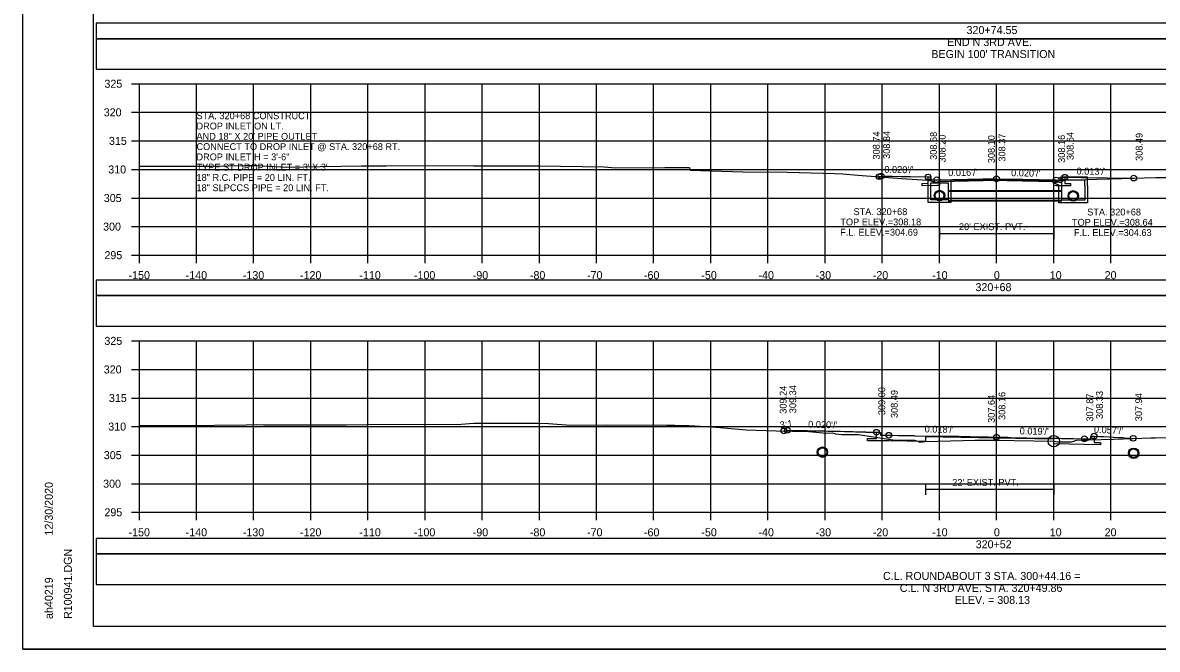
# Model space of a CAD drawing. Extents: x 1370538 to 1372872, y 376220 to 381127.
# Drawn here: x 1371871.6 to 1372070.1, y 378049.2 to 378158.9 of the extents above; entities that cross this region are included whole.
import ezdxf

# ---------------------------------------------------------------- set-up
doc = ezdxf.new("R2010")
doc.units = 0
for name, color, linetype in [('R_Border', 7, 'Continuous'), ('R_Border Notes', 7, 'Continuous'), ('R_Border PE', 7, 'Continuous'), ('R_Border Prem', 7, 'Continuous'), ('R_Dimension', 7, 'Continuous'), ('R_Fin Surface', 7, 'Continuous'), ('R_Grid', 7, 'Continuous'), ('R_Horz Alg Annot', 7, 'Continuous'), ('R_No Plot', 7, 'Continuous'), ('R_Water', 7, 'Continuous'), ('R_Water Annot', 7, 'Continuous'), ('R_Xsect Elev', 7, 'Continuous'), ('R_Xsect Slope', 7, 'Continuous')]:
    doc.layers.add(name, color=color, linetype=linetype)

msp = doc.modelspace()

# ---------------------------------------------------------------- linework, layer by layer
at = {"layer": 'R_Border'}
for p, q in [((1372031.97, 378122.97), (1372031.97, 378120.97)), ((1372031.97, 378121.97), (1372051.99, 378121.97)), ((1372051.99, 378122.97), (1372051.99, 378120.97)), ((1372029.56, 378078.22), (1372029.56, 378076.22)), ((1372051.97, 378078.22), (1372051.97, 378076.22)), ((1372029.56, 378077.22), (1372051.97, 378077.22))]:
    msp.add_line(p, q, dxfattribs=at)
for points in [[(1372041.97, 378131.39), (1372031.97, 378131.23), (1372031.97, 378130.39), (1372031.5, 378130.39), (1372028.96, 378130.34), (1372028.96, 378130.76), (1372029.98, 378130.78), (1372029.98, 378131.87)], [(1372053.91, 378131.83), (1372053.91, 378130.74), (1372054.92, 378130.71), (1372054.92, 378130.3), (1372052.4, 378130.35), (1372051.99, 378130.36), (1372051.99, 378131.19), (1372041.97, 378131.39)], [(1372041.97, 378086.18), (1372029.56, 378086.4), (1372029.56, 378085.56), (1372023.13, 378085.68), (1372019.41, 378085.68), (1372019.41, 378086.1), (1372020.94, 378086.1), (1372020.94, 378087.19)], [(1372059.03, 378086.52), (1372059.03, 378085.43), (1372060.16, 378085.4), (1372060.16, 378084.98), (1372057.34, 378085.06), (1372051.98, 378085.16), (1372051.97, 378085.99), (1372041.97, 378086.18)]]:
    msp.add_lwpolyline(points, dxfattribs=at)
at = {"layer": 'R_Border Notes'}
for p, q in [((1371883.97, 378053.19), (1371883.97, 378258.65)), ((1371883.97, 378053.19), (1371883.97, 378053.19)), ((1372200.15, 378053.19), (1371883.97, 378053.19))]:
    msp.add_line(p, q, dxfattribs=at)
at = {"layer": 'R_Border Prem'}
for p, q in [((1371890.57, 378148.19), (1371891.97, 378148.19)), ((1371891.97, 378118.19), (1371891.97, 378148.19)), ((1371890.57, 378143.19), (1371891.97, 378143.19)), ((1371890.57, 378138.19), (1371891.97, 378138.19)), ((1371890.57, 378133.19), (1371891.97, 378133.19)), ((1371890.57, 378128.19), (1371891.97, 378128.19)), ((1371890.57, 378123.19), (1371891.97, 378123.19)), ((1371890.57, 378118.19), (1371891.97, 378118.19)), ((1371891.97, 378118.19), (1372191.97, 378118.19)), ((1371891.97, 378116.79), (1371891.97, 378118.19)), ((1371901.97, 378116.79), (1371901.97, 378118.19)), ((1371911.97, 378116.79), (1371911.97, 378118.19)), ((1371921.97, 378116.79), (1371921.97, 378118.19)), ((1371931.97, 378116.79), (1371931.97, 378118.19)), ((1371941.97, 378116.79), (1371941.97, 378118.19)), ((1371951.97, 378116.79), (1371951.97, 378118.19)), ((1371961.97, 378116.79), (1371961.97, 378118.19)), ((1371971.97, 378116.79), (1371971.97, 378118.19)), ((1371981.97, 378116.79), (1371981.97, 378118.19)), ((1371991.97, 378116.79), (1371991.97, 378118.19)), ((1372001.97, 378116.79), (1372001.97, 378118.19)), ((1372011.97, 378116.79), (1372011.97, 378118.19)), ((1372021.97, 378116.79), (1372021.97, 378118.19)), ((1372031.97, 378116.79), (1372031.97, 378118.19)), ((1372041.97, 378116.79), (1372041.97, 378118.19)), ((1372051.97, 378116.79), (1372051.97, 378118.19)), ((1372061.97, 378116.79), (1372061.97, 378118.19)), ((1371890.57, 378103.19), (1371891.97, 378103.19)), ((1371891.97, 378073.19), (1371891.97, 378103.19)), ((1371890.57, 378098.19), (1371891.97, 378098.19)), ((1371890.57, 378093.19), (1371891.97, 378093.19)), ((1371890.57, 378088.19), (1371891.97, 378088.19)), ((1371890.57, 378083.19), (1371891.97, 378083.19)), ((1371890.57, 378078.19), (1371891.97, 378078.19)), ((1371890.57, 378073.19), (1371891.97, 378073.19)), ((1371891.97, 378073.19), (1372191.97, 378073.19)), ((1371891.97, 378071.79), (1371891.97, 378073.19)), ((1371901.97, 378071.79), (1371901.97, 378073.19)), ((1371911.97, 378071.79), (1371911.97, 378073.19)), ((1371921.97, 378071.79), (1371921.97, 378073.19)), ((1371931.97, 378071.79), (1371931.97, 378073.19)), ((1371941.97, 378071.79), (1371941.97, 378073.19)), ((1371951.97, 378071.79), (1371951.97, 378073.19)), ((1371961.97, 378071.79), (1371961.97, 378073.19)), ((1371971.97, 378071.79), (1371971.97, 378073.19)), ((1371981.97, 378071.79), (1371981.97, 378073.19)), ((1371991.97, 378071.79), (1371991.97, 378073.19)), ((1372001.97, 378071.79), (1372001.97, 378073.19)), ((1372011.97, 378071.79), (1372011.97, 378073.19)), ((1372021.97, 378071.79), (1372021.97, 378073.19)), ((1372031.97, 378071.79), (1372031.97, 378073.19)), ((1372041.97, 378071.79), (1372041.97, 378073.19)), ((1372051.97, 378071.79), (1372051.97, 378073.19)), ((1372061.97, 378071.79), (1372061.97, 378073.19))]:
    msp.add_line(p, q, dxfattribs=at)
at = {"layer": 'R_Dimension'}
for points in [[(1371891.97, 378133.74), (1371893.94, 378133.74), (1371904.64, 378133.79), (1371910.41, 378133.88), (1371912.54, 378133.91), (1371913.5, 378133.84), (1371917.8, 378133.6), (1371923.61, 378133.69), (1371930.87, 378133.85), (1371935.2, 378133.82), (1371936.1, 378133.89), (1371950.46, 378133.85), (1371956.3, 378133.83), (1371961.86, 378133.83), (1371973.3, 378133.63), (1371975.25, 378133.47), (1371983.95, 378133.54), (1371986.83, 378133.53), (1371988.25, 378133.51), (1371988.3, 378133.14), (1371988.35, 378133.06), (1371997.61, 378132.8), (1372005.32, 378132.73), (1372013.75, 378132.5), (1372015.09, 378132.4), (1372017.69, 378132.21), (1372025.39, 378131.63), (1372029.88, 378131.31), (1372030.09, 378131.31), (1372030.47, 378131.2), (1372031.24, 378130.96), (1372031.55, 378131), (1372031.97, 378131.1), (1372039.65, 378131.25), (1372041.93, 378131.29), (1372043.76, 378131.24), (1372051.99, 378131.07), (1372052.43, 378131), (1372052.99, 378130.94), (1372053.37, 378131.11), (1372053.76, 378131.29), (1372059.49, 378131.5), (1372065.97, 378131.68), (1372067.8, 378131.71), (1372069.82, 378131.77), (1372078.44, 378131.79)], [(1371891.97, 378088.38), (1371899.51, 378088.4), (1371910.69, 378088.51), (1371912.54, 378088.55), (1371913.69, 378088.48), (1371928.23, 378088.49), (1371931.79, 378088.58), (1371942.58, 378088.59), (1371947.53, 378088.56), (1371950.48, 378088.8), (1371952.57, 378088.79), (1371953.42, 378088.79), (1371961.93, 378088.78), (1371963.59, 378088.75), (1371967.41, 378088.44), (1371973.79, 378088.49), (1371984.26, 378088.46), (1371985.69, 378088.45), (1371988.15, 378088.37), (1371992.24, 378088.17), (1371998.14, 378087.64), (1372003.4, 378087.46), (1372009.11, 378087.35), (1372012.22, 378087.04), (1372013.29, 378087.07), (1372013.73, 378086.99), (1372013.8, 378086.92), (1372014.98, 378086.83), (1372017.79, 378086.83), (1372019.69, 378086.52), (1372024.15, 378085.79), (1372027.53, 378085.82), (1372027.64, 378085.82), (1372027.99, 378085.69), (1372028.57, 378085.46), (1372029.04, 378085.52), (1372029.56, 378085.59), (1372038.25, 378085.8), (1372041.95, 378085.83), (1372045.05, 378085.78), (1372051.97, 378085.63), (1372051.98, 378085.62), (1372052.7, 378085.54), (1372055.09, 378085.49), (1372055.51, 378085.62), (1372055.95, 378085.79), (1372062.41, 378085.98), (1372065.89, 378086.13), (1372068.99, 378086.22), (1372069.76, 378086.24), (1372088.37, 378086.38)]]:
    msp.add_lwpolyline(points, dxfattribs=at)
at = {"layer": 'R_Fin Surface'}
for points in [[(1372021.45, 378131.93), (1372021.51, 378131.95), (1372021.78, 378132.03), (1372021.82, 378132.03), (1372021.83, 378132.03), (1372023.69, 378131.99), (1372025.29, 378131.96), (1372026.91, 378131.93), (1372029.8, 378131.87), (1372029.98, 378131.87), (1372030.1, 378131.87), (1372030.45, 378131.87), (1372030.48, 378131.87), (1372030.48, 378131.84), (1372030.49, 378131.37), (1372030.56, 378131.37), (1372031.5, 378131.39), (1372039.57, 378131.52), (1372041.97, 378131.56)], [(1372041.97, 378131.56), (1372046.55, 378131.47), (1372052.4, 378131.35), (1372053.02, 378131.34), (1372053.41, 378131.33), (1372053.41, 378131.51), (1372053.41, 378131.83), (1372053.76, 378131.83), (1372053.91, 378131.83), (1372056.86, 378131.8), (1372061.39, 378131.74), (1372065.97, 378131.68)], [(1372004.74, 378087.43), (1372005, 378087.47), (1372005.36, 378087.53), (1372005.67, 378087.53), (1372007.25, 378087.5), (1372007.57, 378087.5), (1372008.85, 378087.48), (1372009.42, 378087.47), (1372009.85, 378087.46), (1372010.5, 378087.45), (1372010.84, 378087.44), (1372011.21, 378087.44), (1372011.4, 378087.44), (1372011.56, 378087.43)], [(1372011.59, 378087.43), (1372011.9, 378087.42), (1372012.49, 378087.41), (1372012.52, 378087.41), (1372012.54, 378087.41), (1372013.29, 378087.39), (1372013.54, 378087.39), (1372013.54, 378087.39), (1372013.54, 378087.39), (1372014.34, 378087.37), (1372014.48, 378087.36), (1372014.57, 378087.36), (1372014.58, 378087.36), (1372014.58, 378087.36), (1372014.6, 378087.36), (1372014.69, 378087.36), (1372015.34, 378087.34), (1372015.65, 378087.34), (1372015.67, 378087.33), (1372016.04, 378087.32), (1372016.12, 378087.32), (1372016.71, 378087.31), (1372016.81, 378087.31), (1372016.83, 378087.3), (1372016.83, 378087.3), (1372016.9, 378087.3), (1372017.26, 378087.29), (1372017.31, 378087.29), (1372017.46, 378087.29), (1372017.81, 378087.28), (1372018.01, 378087.27), (1372018.02, 378087.27), (1372018.03, 378087.27), (1372018.25, 378087.27), (1372018.52, 378087.26), (1372018.7, 378087.25), (1372018.91, 378087.25), (1372018.93, 378087.25), (1372018.94, 378087.25), (1372018.97, 378087.25), (1372019.01, 378087.25), (1372019.02, 378087.25), (1372019.02, 378087.25), (1372019.11, 378087.24), (1372019.28, 378087.24), (1372019.28, 378087.24), (1372019.28, 378087.24), (1372019.63, 378087.23), (1372020.62, 378087.2), (1372020.94, 378087.19), (1372021.32, 378087.19), (1372021.68, 378087.18), (1372021.68, 378087.05), (1372021.68, 378086.68), (1372022.06, 378086.68), (1372022.6, 378086.68), (1372023.13, 378086.68), (1372023.48, 378086.67), (1372023.48, 378086.67), (1372023.62, 378086.67), (1372024.75, 378086.65), (1372025.44, 378086.64), (1372026.06, 378086.63), (1372026.12, 378086.63), (1372026.25, 378086.62), (1372026.84, 378086.61), (1372026.97, 378086.61), (1372027.24, 378086.6), (1372027.52, 378086.6), (1372027.63, 378086.59), (1372027.73, 378086.59), (1372035.37, 378086.49), (1372037.34, 378086.44), (1372040.56, 378086.38), (1372041.97, 378086.35)], [(1372041.97, 378086.35), (1372042.09, 378086.34), (1372042.23, 378086.34), (1372042.93, 378086.33), (1372043.36, 378086.32), (1372043.68, 378086.31), (1372043.93, 378086.31), (1372044.48, 378086.3), (1372044.52, 378086.3), (1372050.02, 378086.19), (1372050.37, 378086.19), (1372051.08, 378086.17), (1372051.55, 378086.16), (1372051.71, 378086.16), (1372052.58, 378086.15), (1372053.36, 378086.13), (1372053.43, 378086.13), (1372053.98, 378086.12), (1372054.59, 378086.11), (1372055.16, 378086.1), (1372055.45, 378086.09), (1372056.89, 378086.07), (1372056.91, 378086.07), (1372056.93, 378086.07), (1372057.34, 378086.06), (1372057.75, 378086.05), (1372058.47, 378086.03), (1372058.47, 378086.32), (1372058.47, 378086.53), (1372058.88, 378086.53), (1372059.03, 378086.52), (1372059.97, 378086.48), (1372059.99, 378086.48), (1372060.01, 378086.48), (1372060.02, 378086.48), (1372060.04, 378086.47), (1372060.17, 378086.47), (1372060.38, 378086.46), (1372060.76, 378086.43), (1372063.32, 378086.3), (1372063.57, 378086.28), (1372064.02, 378086.25), (1372064.21, 378086.24), (1372064.35, 378086.23), (1372065.89, 378086.13)]]:
    msp.add_lwpolyline(points, dxfattribs=at)
at = {"layer": 'R_Grid'}
for p, q in [((1371891.97, 378148.19), (1372191.97, 378148.19)), ((1371891.97, 378118.19), (1371891.97, 378148.19)), ((1371901.97, 378118.19), (1371901.97, 378148.19)), ((1371911.97, 378118.19), (1371911.97, 378148.19)), ((1371921.97, 378118.19), (1371921.97, 378148.19)), ((1371931.97, 378118.19), (1371931.97, 378148.19)), ((1371941.97, 378118.19), (1371941.97, 378148.19)), ((1371951.97, 378118.19), (1371951.97, 378148.19)), ((1371961.97, 378118.19), (1371961.97, 378148.19)), ((1371971.97, 378118.19), (1371971.97, 378148.19)), ((1371981.97, 378118.19), (1371981.97, 378148.19)), ((1371991.97, 378118.19), (1371991.97, 378148.19)), ((1372001.97, 378118.19), (1372001.97, 378148.19)), ((1372011.97, 378118.19), (1372011.97, 378148.19)), ((1372021.97, 378118.19), (1372021.97, 378148.19)), ((1372031.97, 378118.19), (1372031.97, 378148.19)), ((1372041.97, 378118.19), (1372041.97, 378148.19)), ((1372051.97, 378118.19), (1372051.97, 378148.19)), ((1372061.97, 378118.19), (1372061.97, 378148.19)), ((1371891.97, 378143.19), (1372191.97, 378143.19)), ((1371891.97, 378138.19), (1372191.97, 378138.19)), ((1371891.97, 378133.19), (1372191.97, 378133.19)), ((1371891.97, 378128.19), (1372191.97, 378128.19)), ((1371891.97, 378123.19), (1372191.97, 378123.19)), ((1371891.97, 378118.19), (1372191.97, 378118.19)), ((1371891.97, 378103.19), (1372191.97, 378103.19)), ((1371891.97, 378073.19), (1371891.97, 378103.19)), ((1371901.97, 378073.19), (1371901.97, 378103.19)), ((1371911.97, 378073.19), (1371911.97, 378103.19)), ((1371921.97, 378073.19), (1371921.97, 378103.19)), ((1371931.97, 378073.19), (1371931.97, 378103.19)), ((1371941.97, 378073.19), (1371941.97, 378103.19)), ((1371951.97, 378073.19), (1371951.97, 378103.19)), ((1371961.97, 378073.19), (1371961.97, 378103.19)), ((1371971.97, 378073.19), (1371971.97, 378103.19)), ((1371981.97, 378073.19), (1371981.97, 378103.19)), ((1371991.97, 378073.19), (1371991.97, 378103.19)), ((1372001.97, 378073.19), (1372001.97, 378103.19)), ((1372011.97, 378073.19), (1372011.97, 378103.19)), ((1372021.97, 378073.19), (1372021.97, 378103.19)), ((1372031.97, 378073.19), (1372031.97, 378103.19)), ((1372041.97, 378073.19), (1372041.97, 378103.19)), ((1372051.97, 378073.19), (1372051.97, 378103.19)), ((1372061.97, 378073.19), (1372061.97, 378103.19)), ((1371891.97, 378098.19), (1372191.97, 378098.19)), ((1371891.97, 378093.19), (1372191.97, 378093.19)), ((1371891.97, 378088.19), (1372191.97, 378088.19)), ((1371891.97, 378083.19), (1372191.97, 378083.19)), ((1371891.97, 378078.19), (1372191.97, 378078.19)), ((1371891.97, 378073.19), (1372191.97, 378073.19))]:
    msp.add_line(p, q, dxfattribs=at)
at = {"layer": 'R_Horz Alg Annot'}
for points in [[(1371884.39, 378156.08), (1372199.52, 378156.08), (1372199.52, 378158.79), (1371884.39, 378158.79)], [(1371884.39, 378150.76), (1372199.52, 378150.76), (1372199.52, 378156.08), (1371884.39, 378156.08)], [(1371884.39, 378111.12), (1372199.52, 378111.12), (1372199.52, 378113.82), (1371884.39, 378113.82)], [(1371884.39, 378105.79), (1372199.52, 378105.79), (1372199.52, 378111.12), (1371884.39, 378111.12)], [(1371884.39, 378065.89), (1372199.52, 378065.89), (1372199.52, 378068.6), (1371884.39, 378068.6)], [(1371884.39, 378060.57), (1372199.52, 378060.57), (1372199.52, 378065.89), (1371884.39, 378065.89)]]:
    msp.add_lwpolyline(points, close=True, dxfattribs=at)
at = {"layer": 'R_No Plot'}
for p, q in [((1372033.52, 378129.55), (1372053.39, 378129.49)), ((1372033.52, 378127.71), (1372053.39, 378127.65)), ((1371871.57, 378049.21), (1372204.9, 378049.21))]:
    msp.add_line(p, q, dxfattribs=at)
for points in [[(1371871.56, 378262.54), (1372204.9, 378262.54), (1372204.9, 378049.21), (1371871.56, 378049.21)], [(1372117.89, 378258.65), (1372117.89, 378248.77), (1372153.62, 378248.77), (1372153.62, 378245.85), (1372176.82, 378245.85), (1372176.82, 378221.52), (1372200.15, 378221.52), (1372200.15, 378053.19), (1371883.97, 378053.19), (1371883.97, 378258.65)]]:
    msp.add_lwpolyline(points, close=True, dxfattribs=at)
for centre, radius in [((1372021.45, 378131.93), 0.5), ((1372021.78, 378132.03), 0.5), ((1372029.98, 378131.87), 0.5), ((1372031.5, 378131.39), 0.5), ((1372041.97, 378131.56), 0.5), ((1372041.97, 378131.56), 0.5), ((1372052.4, 378131.35), 0.5), ((1372053.91, 378131.83), 0.5), ((1372065.97, 378131.68), 0.5), ((1372065.97, 378131.68), 0.5), ((1372031.99, 378128.63), 0.917), ((1372055.39, 378128.57), 0.917), ((1372055.39, 378128.57), 0.917), ((1372004.74, 378087.43), 0.5), ((1372005.36, 378087.53), 0.5), ((1372020.94, 378087.19), 0.5), ((1372023.13, 378086.68), 0.5), ((1372041.97, 378086.35), 0.5), ((1372041.97, 378086.35), 0.5), ((1372051.98, 378085.62), 1), ((1372057.34, 378086.06), 0.5), ((1372059.03, 378086.52), 0.5), ((1372065.89, 378086.13), 0.5), ((1372065.89, 378086.13), 0.5), ((1372011.5, 378083.71), 0.917), ((1372065.96, 378083.52), 0.917)]:
    msp.add_circle(centre, radius, dxfattribs=at)
at = {"layer": 'R_Water'}
for p, q in [((1372053.06, 378131.66), (1372053.14, 378131.83)), ((1372053.06, 378131.66), (1372053.39, 378131.33)), ((1372057.89, 378131.83), (1372053.14, 378131.83)), ((1372057.89, 378130.33), (1372057.89, 378131.83)), ((1372051.89, 378131.35), (1372053.39, 378130.83)), ((1372051.89, 378130.82), (1372052.89, 378130.47)), ((1372052.89, 378130.33), (1372052.89, 378130.47)), ((1372057.39, 378131.33), (1372053.39, 378131.33)), ((1372053.39, 378130.33), (1372053.39, 378130.83)), ((1372057.39, 378130.33), (1372057.39, 378131.33)), ((1372033.52, 378129.38), (1372053.39, 378129.32)), ((1372033.52, 378127.88), (1372053.39, 378127.82))]:
    msp.add_line(p, q, dxfattribs=at)
for points in [[(1372031.99, 378131.37), (1372033.99, 378131.37), (1372033.99, 378127.38), (1372031.99, 378127.38), (1372029.99, 378127.38), (1372029.99, 378131.37)], [(1372031.99, 378130.87), (1372033.49, 378130.87), (1372033.49, 378127.88), (1372031.99, 378127.88), (1372030.49, 378127.88), (1372030.49, 378130.87)]]:
    msp.add_lwpolyline(points, close=True, dxfattribs=at)
for points in [[(1372051.89, 378130.82), (1372051.89, 378131.35)], [(1372057.89, 378130.33), (1372057.89, 378127.32), (1372055.39, 378127.32), (1372052.89, 378127.32), (1372052.89, 378130.33)], [(1372057.39, 378130.33), (1372057.39, 378127.82), (1372055.39, 378127.82), (1372053.39, 378127.82), (1372053.39, 378130.33)]]:
    msp.add_lwpolyline(points, dxfattribs=at)
for centre in [(1372031.99, 378128.63), (1372055.39, 378128.57), (1372055.39, 378128.57), (1372011.5, 378083.71), (1372065.96, 378083.52)]:
    msp.add_circle(centre, 0.75, dxfattribs=at)
at = {"layer": 'R_Xsect Elev'}
for p, q in [((1372041.97, 378131.29), (1372041.97, 378141.29)), ((1372041.97, 378085.83), (1372041.97, 378095.83))]:
    msp.add_line(p, q, dxfattribs=at)

# ---------------------------------------------------------------- texts
at = {"layer": 'R_Border Notes'}
for s, p in [('12/30/2020', (1371876.83, 378069.12)), ('R100941.DGN', (1371880.16, 378054.51)), ('ah40219', (1371876.83, 378054.51))]:
    msp.add_text(s, height=1.4, rotation=90, dxfattribs=at).set_placement(p)
at = {"layer": 'R_Border PE'}
for s, p in [('320+74.55', (1372036.72, 378156.89)), ('END N 3RD AVE.', (1372033.31, 378154.79)), ("BEGIN 100' TRANSITION", (1372030.56, 378152.69)), ('325', (1371885.86, 378147.49)), ('320', (1371885.74, 378142.49)), ('315', (1371886.65, 378137.49)), ('310', (1371886.53, 378132.49)), ('305', (1371885.75, 378127.49)), ('300', (1371885.63, 378122.49)), ('295', (1371885.86, 378117.49)), ('-150', (1371890.08, 378113.99)), ('-140', (1371900.08, 378113.99)), ('-130', (1371910.08, 378113.99)), ('-120', (1371920.08, 378113.99)), ('-110', (1371930.47, 378113.99)), ('-100', (1371940.02, 378113.99)), ('-90', (1371950.31, 378113.99)), ('-80', (1371960.31, 378113.99)), ('-70', (1371970.31, 378113.99)), ('-60', (1371980.27, 378113.99)), ('-50', (1371990.31, 378113.99)), ('-40', (1372000.31, 378113.99)), ('-30', (1372010.31, 378113.99)), ('-20', (1372020.31, 378113.99)), ('-10', (1372030.7, 378113.99)), ('0', (1372041.51, 378113.99)), ('10', (1372051.28, 378113.99)), ('20', (1372060.88, 378113.99)), ('320+68', (1372038.28, 378111.89)), ('325', (1371885.86, 378102.49)), ('320', (1371885.74, 378097.49)), ('315', (1371886.65, 378092.49)), ('310', (1371886.53, 378087.49)), ('305', (1371885.75, 378082.49)), ('300', (1371885.63, 378077.49)), ('295', (1371885.86, 378072.49)), ('-150', (1371890.08, 378068.99)), ('-140', (1371900.08, 378068.99)), ('-130', (1371910.08, 378068.99)), ('-120', (1371920.08, 378068.99)), ('-110', (1371930.47, 378068.99)), ('-100', (1371940.02, 378068.99)), ('-90', (1371950.31, 378068.99)), ('-80', (1371960.31, 378068.99)), ('-70', (1371970.31, 378068.99)), ('-60', (1371980.27, 378068.99)), ('-50', (1371990.31, 378068.99)), ('-40', (1372000.31, 378068.99)), ('-30', (1372010.31, 378068.99)), ('-20', (1372020.31, 378068.99)), ('-10', (1372030.7, 378068.99)), ('0', (1372041.51, 378068.99)), ('10', (1372051.28, 378068.99)), ('20', (1372060.88, 378068.99)), ('320+52', (1372038.32, 378066.89)), ('C.L. ROUNDABOUT 3 STA. 300+44.16 =', (1372022.1, 378061.35)), ('C.L. N 3RD AVE. STA. 320+49.86', (1372025.04, 378059.25)), ('ELEV. = 308.13', (1372034.66, 378057.15))]:
    msp.add_text(s, height=1.4, dxfattribs=at).set_placement(p)
at = {"layer": 'R_Water'}
for s, p in [("20' EXIST. PVT.", (1372035.39, 378122.57)), ("22' EXIST. PVT.", (1372034.22, 378077.82))]:
    msp.add_text(s, height=1.2, dxfattribs=at).set_placement(p)
at = {"layer": 'R_Water Annot'}
for s, p in [('STA. 320+68 CONSTRUCT', (1371901.97, 378141.99)), ('DROP INLET ON LT.', (1371901.97, 378140.19)), ('AND 18" X 20\' PIPE OUTLET', (1371901.97, 378138.39)), ('CONNECT TO DROP INLET @ STA. 320+68 RT.', (1371901.97, 378136.59)), ('DROP INLET H = 3\'-6"', (1371901.97, 378134.79)), ("TYPE ST DROP INLET = 3' X 3'", (1371901.97, 378132.99)), ('18" R.C. PIPE = 20 LIN. FT.', (1371901.97, 378131.19)), ('18" SLPCCS PIPE = 20 LIN. FT.', (1371901.97, 378129.39)), ('STA. 320+68', (1372016.94, 378125.2)), ('STA. 320+68', (1372057.83, 378125.14)), ('TOP ELEV.=308.18', (1372014.64, 378123.4)), ('TOP ELEV.=308.64', (1372055.16, 378123.34)), ('F.L. ELEV.=304.69', (1372014.61, 378121.6)), ('F.L. ELEV.=304.63', (1372055.51, 378121.54))]:
    msp.add_text(s, height=1.2, dxfattribs=at).set_placement(p)
at = {"layer": 'R_Xsect Elev'}
for s, p in [('308.74', (1372021.53, 378134.93)), ('308.84', (1372023.33, 378135.03)), ('308.68', (1372031.53, 378134.87)), ('308.37', (1372043.52, 378134.56)), ('308.64', (1372055.46, 378134.83)), ('308.49', (1372067.52, 378134.68)), ('308.49', (1372067.52, 378134.68)), ('308.20', (1372033.05, 378134.39)), ('308.10', (1372041.67, 378134.29)), ('308.16', (1372053.95, 378134.35)), ('309.24', (1372005.23, 378090.43)), ('309.34', (1372006.91, 378090.53)), ('309.00', (1372022.49, 378090.19)), ('308.49', (1372024.68, 378089.68)), ('307.64', (1372041.67, 378088.83)), ('308.16', (1372043.52, 378089.35)), ('307.87', (1372058.89, 378089.06)), ('308.33', (1372060.58, 378089.52)), ('307.94', (1372067.44, 378089.13)), ('307.94', (1372067.44, 378089.13))]:
    msp.add_text(s, height=1.2, rotation=90, dxfattribs=at).set_placement(p)
at = {"layer": 'R_Xsect Slope'}
for s, rotation, p in [("0.020'/'", 358.8548, (1372022.33, 378132.62)), ("0.013'/'", 359.2507, (1372055.96, 378132.31)), ("0.016'/'", 0.9227, (1372033.52, 378132.02)), ("0.020'/'", 358.8696, (1372044.51, 378132.01)), ('3:1', 9.2426, (1372004.15, 378087.84)), ("0.020'/'", 358.5787, (1372008.99, 378088)), ("0.018'/'", 358.9845, (1372029.38, 378087.17)), ("0.019'/'", 358.9105, (1372046.01, 378086.83)), ("0.057'/'", 356.7141, (1372058.99, 378087.13))]:
    msp.add_text(s, height=1.2, rotation=rotation, dxfattribs=at).set_placement(p)

doc.saveas('drawing.dxf')
